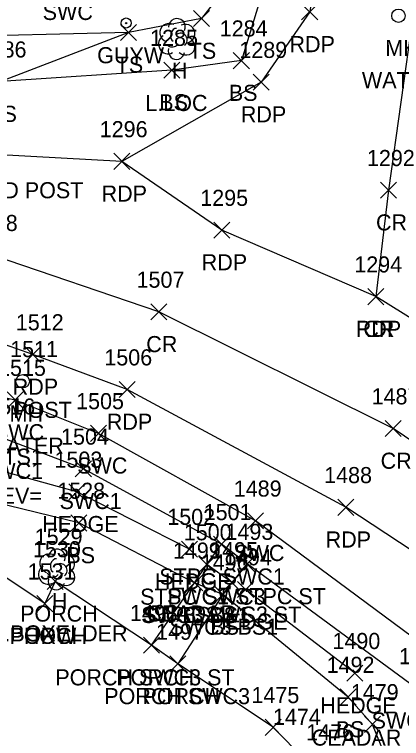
# Model space of a CAD drawing. Extents: x 1461855 to 1464118, y 556196 to 557441.
# Drawn here: x 1462369.1 to 1462417.3, y 556362.8 to 556452.7 of the extents above; entities that cross this region are included whole.
import ezdxf

# ---------------------------------------------------------------- set-up
doc = ezdxf.new("R2010")
doc.units = 0
for name, color, linetype in [('C_C', 7, 'Continuous'), ('L_A', 7, 'Continuous'), ('L_C', 7, 'Continuous'), ('L_I', 7, 'Continuous'), ('L_TIC', 7, 'Continuous'), ('LAHR', 7, 'Continuous'), ('LBC', 7, 'Continuous'), ('LBF', 7, 'Continuous'), ('LELB', 7, 'Continuous'), ('LTD', 7, 'Continuous'), ('P_A', 7, 'Continuous'), ('P_I', 7, 'Continuous'), ('P_TIC', 7, 'Continuous'), ('PET', 7, 'Continuous'), ('PRC', 7, 'Continuous'), ('R_A', 7, 'Continuous'), ('R_C', 7, 'Continuous'), ('R_I', 7, 'Continuous'), ('R_TIC', 7, 'Continuous'), ('RSW', 7, 'Continuous'), ('U_A', 7, 'Continuous'), ('U_C', 7, 'Continuous'), ('U_I', 7, 'Continuous'), ('UPGW', 7, 'Continuous'), ('UUMH', 7, 'Continuous')]:
    doc.layers.add(name, color=color, linetype=linetype)

msp = doc.modelspace()

# ---------------------------------------------------------------- linework, layer by layer
at = {"layer": 'L_TIC'}
for points in [[(1462391.388, 556451.191), (1462393.388, 556453.191)], [(1462393.388, 556451.191), (1462391.388, 556453.191)], [(1462382.31, 556449.474), (1462384.31, 556451.474)], [(1462384.31, 556449.474), (1462382.31, 556451.474)], [(1462396.345, 556445.966), (1462398.345, 556447.966)], [(1462398.345, 556445.966), (1462396.345, 556447.966)], [(1462387.688, 556444.796), (1462389.688, 556446.796)], [(1462389.688, 556444.796), (1462387.688, 556446.796)], [(1462375.88, 556392.4), (1462377.88, 556394.4)], [(1462377.88, 556392.4), (1462375.88, 556394.4)], [(1462376.144, 556388.534), (1462378.144, 556390.534)], [(1462378.144, 556388.534), (1462376.144, 556390.534)], [(1462389.904, 556385.292), (1462391.904, 556387.292)], [(1462391.904, 556385.292), (1462389.904, 556387.292)], [(1462393.86, 556385.882), (1462395.86, 556387.882)], [(1462395.86, 556385.882), (1462393.86, 556387.882)], [(1462392.043, 556383.379), (1462394.043, 556385.379)], [(1462394.043, 556383.379), (1462392.043, 556385.379)], [(1462397.064, 556383.438), (1462399.064, 556385.438)], [(1462399.064, 556383.438), (1462397.064, 556385.438)], [(1462373.207, 556381.279), (1462375.207, 556383.279)], [(1462375.207, 556381.279), (1462373.207, 556383.279)], [(1462390.534, 556381.101), (1462392.534, 556383.101)], [(1462392.534, 556381.101), (1462390.534, 556383.101)], [(1462395.148, 556381.154), (1462397.148, 556383.154)], [(1462397.148, 556381.154), (1462395.148, 556383.154)], [(1462396.88, 556380.268), (1462398.88, 556382.268)], [(1462398.88, 556380.268), (1462396.88, 556382.268)], [(1462394.045, 556379.654), (1462396.045, 556381.654)], [(1462396.045, 556379.654), (1462394.045, 556381.654)], [(1462371.901, 556378.511), (1462373.901, 556380.511)], [(1462373.901, 556378.511), (1462371.901, 556380.511)], [(1462371.901, 556378.511), (1462373.901, 556380.511)], [(1462373.901, 556378.511), (1462371.901, 556380.511)], [(1462385.177, 556373.356), (1462387.177, 556375.356)], [(1462387.177, 556373.356), (1462385.177, 556375.356)], [(1462388.43, 556371.025), (1462390.43, 556373.025)], [(1462390.43, 556371.025), (1462388.43, 556373.025)], [(1462410.451, 556369.873), (1462412.451, 556371.873)], [(1462412.451, 556369.873), (1462410.451, 556371.873)], [(1462409.639, 556366.909), (1462411.639, 556368.909)], [(1462411.639, 556366.909), (1462409.639, 556368.909)], [(1462400.294, 556363.151), (1462402.294, 556365.151)], [(1462402.294, 556363.151), (1462400.294, 556365.151)], [(1462412.651, 556363.514), (1462414.651, 556365.514)], [(1462414.651, 556363.514), (1462412.651, 556365.514)]]:
    msp.add_lwpolyline(points, dxfattribs=at)
at = {"layer": 'LAHR'}
for points in [[(1462390.904, 556386.292), (1462376.88, 556393.4), (1462362.278, 556397.402)], [(1462411.451, 556370.873), (1462397.88, 556381.268)]]:
    msp.add_lwpolyline(points, dxfattribs=at)
at = {"layer": 'LBC'}
msp.add_lwpolyline([(1462372.901, 556379.511), (1462357.799, 556389.562), (1462357.566, 556389.56)], dxfattribs=at)
at = {"layer": 'LBF'}
for points in [[(1462398.064, 556384.438), (1462396.148, 556382.154), (1462393.043, 556384.379), (1462394.86, 556386.882)], [(1462395.479, 556354.95), (1462402.973, 556349.753), (1462404.923, 556353.085), (1462405.462, 556357.604), (1462403.967, 556361.448), (1462401.294, 556364.151), (1462389.43, 556372.025), (1462386.177, 556374.356), (1462374.207, 556382.279), (1462372.901, 556379.511)]]:
    msp.add_lwpolyline(points, dxfattribs=at)
at = {"layer": 'LELB'}
for points in [[(1462397.755, 556560.348), (1462398.933, 556525.638), (1462400.255, 556494.743), (1462403.173, 556465.996), (1462397.345, 556446.966), (1462388.688, 556445.796), (1462367.426, 556444.357), (1462357.719, 556443.741), (1462341.146, 556446.51)], [(1462403.173, 556465.996), (1462392.388, 556452.191), (1462383.31, 556450.474), (1462367.426, 556444.357)], [(1462383.31, 556450.474), (1462359.348, 556449.874)], [(1462420.05, 556348.803), (1462413.651, 556364.514), (1462410.639, 556367.909), (1462395.045, 556380.654), (1462391.534, 556382.101), (1462377.144, 556389.534), (1462361.289, 556393.392)]]:
    msp.add_lwpolyline(points, dxfattribs=at)
at = {"layer": 'LTD'}
for p, q in [((1462389.288, 556449.709), (1462389.288, 556449.709)), ((1462389.288, 556449.709), (1462389.288, 556449.709)), ((1462374.352, 556383.817), (1462374.352, 556383.817)), ((1462374.352, 556383.817), (1462374.352, 556383.817))]:
    msp.add_line(p, q, dxfattribs=at)
for centre in [(1462389.335, 556451.143), (1462374.399, 556385.251)]:
    msp.add_arc(centre, 1.047, 335.52715, 180.95627, dxfattribs=at)
for centre, major_axis, ratio, start_param, end_param in [((1462388.497, 556450.375), (1.21, -0.512), 0.895232, 1.570796, 4.712389), ((1462389.08, 556450.167), (-0.208, -0.792), 0.645439, 3.141593, 6.283185), ((1462390.33, 556450.292), (-1.141, -0.483), 0.949671, 1.570796, 4.712389), ((1462389.788, 556449.542), (-0.5, 0.667), 0.989748, 3.141593, 6.283185), ((1462388.205, 556449), (0.584, -1.042), 0.959034, 3.141593, 6.283185), ((1462390.288, 556448.876), (-1.09, 0.792), 0.841452, 1.570796, 4.712389), ((1462389.289, 556448.209), (0.265, 1.061), 0.942809, 1.570796, 4.712389), ((1462388.83, 556448.959), (-0.625, -0.083), 0.423636, 0, 3.141593), ((1462373.56, 556384.484), (1.21, -0.512), 0.895232, 1.570796, 4.712389), ((1462375.394, 556384.401), (-1.141, -0.483), 0.949671, 1.570796, 4.712389), ((1462374.144, 556384.276), (-0.208, -0.792), 0.645439, 3.141593, 6.283185), ((1462374.852, 556383.651), (-0.5, 0.667), 0.989748, 3.141593, 6.283185), ((1462373.269, 556383.109), (0.584, -1.042), 0.959034, 3.141593, 6.283185), ((1462375.352, 556382.984), (-1.09, 0.792), 0.841452, 1.570796, 4.712389), ((1462373.894, 556383.067), (-0.625, -0.083), 0.423636, 0, 3.141593), ((1462374.352, 556382.317), (0.265, 1.061), 0.942809, 1.570796, 4.712389)]:
    msp.add_ellipse(centre, major_axis=major_axis, ratio=ratio, start_param=start_param, end_param=end_param, dxfattribs=at)
at = {"layer": 'P_TIC'}
for points in [[(1462404.843, 556452.018), (1462406.843, 556454.018)], [(1462406.843, 556452.018), (1462404.843, 556454.018)], [(1462398.794, 556443.3), (1462400.794, 556445.3)], [(1462400.794, 556443.3), (1462398.794, 556445.3)], [(1462381.478, 556433.453), (1462383.478, 556435.453)], [(1462383.478, 556433.453), (1462381.478, 556435.453)], [(1462381.478, 556433.453), (1462383.478, 556435.453)], [(1462383.478, 556433.453), (1462381.478, 556435.453)], [(1462414.654, 556429.869), (1462416.654, 556431.869)], [(1462416.654, 556429.869), (1462414.654, 556431.869)], [(1462393.926, 556424.921), (1462395.926, 556426.921)], [(1462395.926, 556424.921), (1462393.926, 556426.921)], [(1462413.08, 556416.651), (1462415.08, 556418.651)], [(1462415.08, 556416.651), (1462413.08, 556418.651)], [(1462413.08, 556416.651), (1462415.08, 556418.651)], [(1462415.08, 556416.651), (1462413.08, 556418.651)], [(1462386.084, 556414.754), (1462388.084, 556416.754)], [(1462388.084, 556414.754), (1462386.084, 556416.754)], [(1462370.427, 556409.466), (1462372.427, 556411.466)], [(1462372.427, 556409.466), (1462370.427, 556411.466)], [(1462382.132, 556405.104), (1462384.132, 556407.104)], [(1462384.132, 556405.104), (1462382.132, 556407.104)], [(1462415.231, 556400.265), (1462417.231, 556402.265)], [(1462417.231, 556400.265), (1462415.231, 556402.265)], [(1462409.333, 556390.481), (1462411.333, 556392.481)], [(1462411.333, 556390.481), (1462409.333, 556392.481)]]:
    msp.add_lwpolyline(points, dxfattribs=at)
at = {"layer": 'PET'}
for points in [[(1462398.058, 556593.153), (1462400.02, 556575.062), (1462401.078, 556560.862), (1462403.29, 556527.854), (1462406.046, 556490.118), (1462407.305, 556463.051), (1462405.843, 556453.018), (1462399.794, 556444.3), (1462382.478, 556434.453)], [(1462655.573, 556260.334), (1462622.289, 556278.336), (1462596.053, 556293.114), (1462579.477, 556302.483), (1462555.029, 556317.387), (1462538.385, 556329.047), (1462522.591, 556339.778), (1462499.494, 556355.958), (1462479.912, 556370.2), (1462462.39, 556383.081), (1462450.002, 556394.495), (1462423.074, 556412.09), (1462414.08, 556417.651), (1462394.926, 556425.921), (1462382.478, 556434.453), (1462359.05, 556435.705), (1462354.933, 556436.398), (1462348.344, 556437.43), (1462333.332, 556438.519), (1462332.897, 556427.255)], [(1462646.261, 556240.882), (1462638.389, 556245.283), (1462613.436, 556258.883), (1462582.207, 556275.535), (1462550.048, 556294.224), (1462512.203, 556320.439), (1462479.049, 556344.066), (1462460.801, 556357.543), (1462433.624, 556376.173), (1462410.333, 556391.481), (1462383.132, 556406.104), (1462371.427, 556410.466), (1462364.338, 556412.928), (1462357.609, 556414.668), (1462347.764, 556416.005), (1462332.395, 556416.613), (1462332.897, 556427.255)]]:
    msp.add_lwpolyline(points, dxfattribs=at)
at = {"layer": 'PRC'}
for points in [[(1462408.918, 556592.161), (1462412.204, 556557.563), (1462413.993, 556527.838), (1462417.096, 556485.328), (1462418.694, 556452.734), (1462415.654, 556430.869), (1462414.08, 556417.651)], [(1462651.545, 556250.528), (1462619.539, 556268.242), (1462587.25, 556285.553), (1462556.863, 556302.792), (1462518.104, 556329.046), (1462484.165, 556354), (1462438.085, 556386.501), (1462416.231, 556401.265), (1462387.084, 556415.754), (1462366.36, 556422.799), (1462356.922, 556424.508), (1462339.709, 556426.535), (1462332.897, 556427.255)]]:
    msp.add_lwpolyline(points, dxfattribs=at)
at = {"layer": 'R_TIC'}
for points in [[(1462368.217, 556403.805), (1462370.217, 556405.805)], [(1462370.217, 556403.805), (1462368.217, 556405.805)], [(1462378.572, 556399.668), (1462380.572, 556401.668)], [(1462380.572, 556399.668), (1462378.572, 556401.668)], [(1462376.698, 556395.263), (1462378.698, 556397.263)], [(1462378.698, 556395.263), (1462376.698, 556397.263)], [(1462398.101, 556388.808), (1462400.101, 556390.808)], [(1462400.101, 556388.808), (1462398.101, 556390.808)], [(1462393.86, 556385.882), (1462395.86, 556387.882)], [(1462395.86, 556385.882), (1462393.86, 556387.882)], [(1462392.043, 556383.379), (1462394.043, 556385.379)], [(1462394.043, 556383.379), (1462392.043, 556385.379)], [(1462397.064, 556383.438), (1462399.064, 556385.438)], [(1462399.064, 556383.438), (1462397.064, 556385.438)], [(1462390.534, 556381.101), (1462392.534, 556383.101)], [(1462392.534, 556381.101), (1462390.534, 556383.101)], [(1462395.148, 556381.154), (1462397.148, 556383.154)], [(1462397.148, 556381.154), (1462395.148, 556383.154)], [(1462394.045, 556379.654), (1462396.045, 556381.654)], [(1462396.045, 556379.654), (1462394.045, 556381.654)], [(1462385.177, 556373.356), (1462387.177, 556375.356)], [(1462387.177, 556373.356), (1462385.177, 556375.356)], [(1462388.43, 556371.025), (1462390.43, 556373.025)], [(1462390.43, 556371.025), (1462388.43, 556373.025)]]:
    msp.add_lwpolyline(points, dxfattribs=at)
at = {"layer": 'RSW'}
for points in [[(1462431.295, 556360.024), (1462419.08, 556368.992), (1462398.064, 556384.438), (1462394.86, 556386.882), (1462377.698, 556396.263), (1462367.932, 556400.003), (1462360.447, 556401.765), (1462356.521, 556402.463), (1462338.781, 556403.555), (1462339.203, 556408.458)], [(1462434.044, 556363.885), (1462431.258, 556365.974), (1462399.101, 556389.808), (1462379.572, 556400.668), (1462369.217, 556404.805), (1462358.882, 556407.079), (1462339.203, 556408.458)], [(1462386.177, 556374.356), (1462391.534, 556382.101), (1462393.043, 556384.379)], [(1462396.148, 556382.154), (1462395.045, 556380.654), (1462389.43, 556372.025)]]:
    msp.add_lwpolyline(points, dxfattribs=at)
at = {"layer": 'UPGW'}
for radius in [0.625, 0.0833]:
    msp.add_circle((1462383.023, 556451.638), radius, dxfattribs=at)
at = {"layer": 'UUMH'}
for p, q in [((1462416.878, 556452.544), (1462416.878, 556452.544)), ((1462370.155, 556407.133), (1462370.155, 556407.133)), ((1462370.988, 556407.133), (1462370.988, 556407.133))]:
    msp.add_line(p, q, dxfattribs=at)
for centre in [(1462416.878, 556452.544), (1462370.155, 556407.133)]:
    msp.add_circle(centre, 0.833, dxfattribs=at)

# ---------------------------------------------------------------- texts
at = {"layer": 'C_C'}
msp.add_text('BM5=CH SQ SE COR XAT ELEV=', height=2, dxfattribs=at).set_placement((1462330.929, 556391.921))
at = {"layer": 'L_A'}
for s, p in [('TS', (1462390.798, 556447.191)), ('TS', (1462381.719, 556445.474)), ('H', (1462388.721, 556444.709)), ('BS', (1462395.786, 556441.966)), ('BS', (1462387.129, 556440.796)), ('BS', (1462365.866, 556439.357)), ('SWC1 STPC ST TS1', (1462347.25, 556396.765)), ('HEDGE', (1462372.58, 556388.4)), ('BS', (1462375.585, 556384.534)), ('STPC SWC1', (1462387.144, 556381.882)), ('HEDGE', (1462386.605, 556381.292)), ('STPC SWC3', (1462384.759, 556379.379)), ('SWC1 STPC ST', (1462388.088, 556379.438)), ('H', (1462373.785, 556378.817)), ('PORCH', (1462369.829, 556377.279)), ('STPC SWC3 ST', (1462385.038, 556377.154)), ('BS', (1462389.975, 556377.101)), ('HEDGE', (1462393.581, 556376.268)), ('BS', (1462393.486, 556375.654)), ('PORCH', (1462368.523, 556374.511)), ('HOW', (1462370.286, 556374.511)), ('PORCH', (1462381.799, 556369.356)), ('PORCH', (1462385.052, 556367.025)), ('HEDGE', (1462407.151, 556365.873)), ('BS', (1462409.08, 556362.909))]:
    msp.add_text(s, height=2, dxfattribs=at).set_placement(p)
at = {"layer": 'L_C'}
for s, p in [('L.LOC', (1462385.406, 556440.709)), ('CEADAR', (1462385.542, 556377.292)), ('M.BOXELDER', (1462365.651, 556374.817)), ('CEADAR', (1462406.088, 556361.873))]:
    msp.add_text(s, height=2, dxfattribs=at).set_placement(p)
at = {"layer": 'L_I'}
for s, p in [('1284', (1462394.653, 556449.966)), ('1285', (1462385.995, 556448.796)), ('1286', (1462364.677, 556447.357)), ('1286', (1462364.677, 556447.357)), ('1503', (1462374.108, 556396.4)), ('1528', (1462374.451, 556392.534)), ('1501', (1462392.656, 556389.882)), ('1502', (1462388.133, 556389.292)), ('1500', (1462390.185, 556387.379)), ('1493', (1462395.372, 556387.438)), ('1529', (1462371.651, 556386.817)), ('1530', (1462371.427, 556385.279)), ('1495', (1462393.456, 556385.154)), ('1499', (1462388.833, 556385.101)), ('1494', (1462395.187, 556384.268)), ('1496', (1462392.297, 556383.654)), ('1531', (1462370.775, 556382.511)), ('1531', (1462370.775, 556382.511)), ('1498', (1462383.484, 556377.356)), ('1497', (1462386.737, 556375.025)), ('1490', (1462408.671, 556373.873)), ('1491', (1462416.954, 556371.992)), ('1492', (1462407.946, 556370.909)), ('1479', (1462410.95, 556367.514)), ('1475', (1462398.601, 556367.151)), ('1474', (1462401.274, 556364.448)), ('1476', (1462405.4, 556362.525))]:
    msp.add_text(s, height=2, dxfattribs=at).set_placement(p)
at = {"layer": 'P_A'}
for s, p in [('RDP', (1462403.331, 556448.018)), ('RDP', (1462397.282, 556439.3)), ('RDP', (1462379.967, 556429.453)), ('RDP', (1462379.967, 556429.453)), ('CR', (1462414.087, 556425.869)), ('RDP', (1462392.414, 556420.921)), ('RDP', (1462411.568, 556412.651)), ('CR', (1462412.513, 556412.651)), ('CR', (1462385.517, 556410.754)), ('RDP', (1462368.915, 556405.466)), ('RDP', (1462380.62, 556401.104)), ('CR', (1462414.664, 556396.265)), ('RDP', (1462407.821, 556386.481))]:
    msp.add_text(s, height=2, dxfattribs=at).set_placement(p)
at = {"layer": 'P_I'}
for s, p in [('1289', (1462397.093, 556447.3)), ('1296', (1462379.73, 556437.453)), ('1296', (1462379.73, 556437.453)), ('1292', (1462412.961, 556433.869)), ('1295', (1462392.233, 556428.921)), ('1508', (1462363.588, 556425.799)), ('1294', (1462411.387, 556420.651)), ('1294', (1462411.387, 556420.651)), ('1507', (1462384.312, 556418.754)), ('1512', (1462369.301, 556413.466)), ('1506', (1462380.305, 556409.104)), ('1487', (1462413.538, 556404.265)), ('1488', (1462407.64, 556394.481))]:
    msp.add_text(s, height=2, dxfattribs=at).set_placement(p)
at = {"layer": 'R_A'}
for s, p in [('SWC', (1462372.642, 556452.015)), ('SWC', (1462366.579, 556399.805)), ('SWC1 STPC ST TS1', (1462347.25, 556396.765)), ('SWC', (1462376.934, 556395.668)), ('SWC1', (1462364.971, 556395.003)), ('SWC1', (1462374.738, 556391.263)), ('SWC', (1462396.463, 556384.808)), ('STPC SWC1', (1462387.144, 556381.882)), ('STPC SWC3', (1462384.759, 556379.379)), ('SWC1 STPC ST', (1462388.088, 556379.438)), ('SWC3 BS1', (1462384.888, 556377.101)), ('STPC SWC3 ST', (1462385.038, 556377.154)), ('SWC3 BS1', (1462388.4, 556375.654)), ('PORCH SWC3 ST', (1462374.216, 556369.356)), ('PORCH SWC3', (1462380.296, 556367.025)), ('SWC1 TS1', (1462413.537, 556363.992))]:
    msp.add_text(s, height=2, dxfattribs=at).set_placement(p)
at = {"layer": 'R_C'}
for p in [(1462351.252, 556429.867), (1462349.816, 556402.584)]:
    msp.add_text('SGR W/WOOD POST', height=2, dxfattribs=at).set_placement(p)
at = {"layer": 'R_I'}
for s, p in [('1515', (1462367.091, 556407.805)), ('1505', (1462376.8, 556403.668)), ('1516', (1462365.751, 556403.003)), ('1504', (1462374.927, 556399.263)), ('1489', (1462396.4, 556392.808)), ('1501', (1462392.656, 556389.882)), ('1500', (1462390.185, 556387.379)), ('1493', (1462395.372, 556387.438)), ('1495', (1462393.456, 556385.154)), ('1499', (1462388.833, 556385.101)), ('1496', (1462392.297, 556383.654)), ('1498', (1462383.484, 556377.356)), ('1497', (1462386.737, 556375.025)), ('1491', (1462416.954, 556371.992))]:
    msp.add_text(s, height=2, dxfattribs=at).set_placement(p)
at = {"layer": 'U_A'}
for s, p in [('MH', (1462415.241, 556447.544)), ('GUYW', (1462379.417, 556446.638)), ('MH', (1462368.517, 556402.133))]:
    msp.add_text(s, height=2, dxfattribs=at).set_placement(p)
at = {"layer": 'U_C'}
for p in [(1462412.335, 556443.544), (1462365.611, 556398.133)]:
    msp.add_text('WATER', height=2, dxfattribs=at).set_placement(p)
at = {"layer": 'U_I'}
msp.add_text('1511', height=2, dxfattribs=at).set_placement((1462368.595, 556410.133))

doc.saveas('drawing.dxf')
